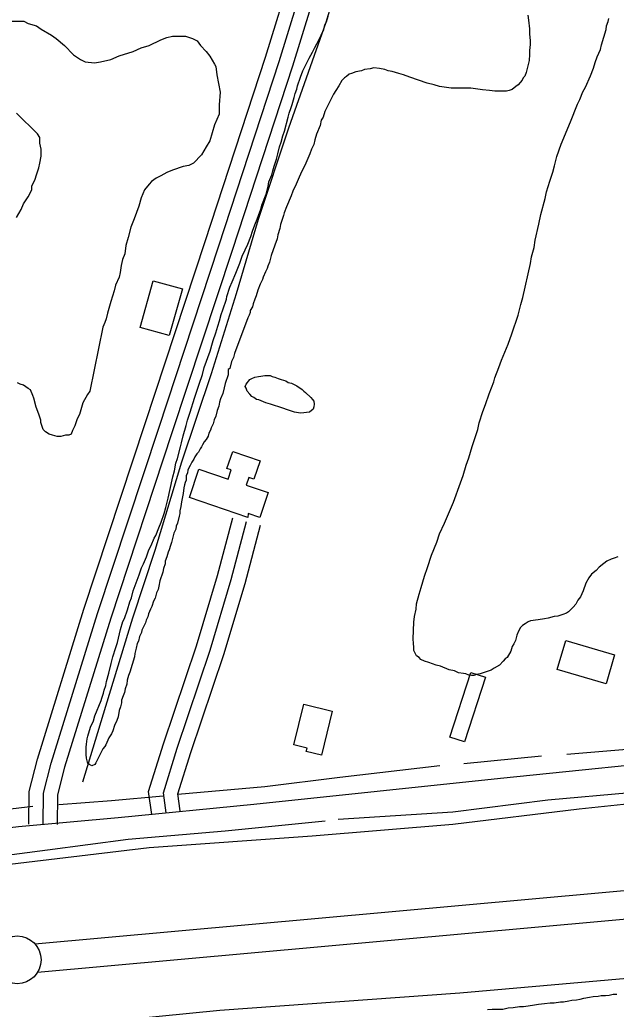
# Model space of a CAD drawing. Extents: x 3297772 to 3335630, y 634068 to 659439.
# Drawn here: x 3331148 to 3331772, y 650673 to 651709 of the extents above; entities that cross this region are included whole.
import ezdxf

# ---------------------------------------------------------------- set-up
doc = ezdxf.new("R2010")
doc.units = 0
for name, color, linetype in [('V-BLDG-OTLN', 7, 'Continuous'), ('V-LEVE-TOET', 7, 'Continuous'), ('V-ROAD-CNTR', 7, 'Continuous'), ('V-SITE-VEGE', 7, 'Continuous'), ('V-SURV-LINE', 7, 'Continuous'), ('V-TOPO-SHOR', 7, 'Continuous')]:
    doc.layers.add(name, color=color, linetype=linetype)

msp = doc.modelspace()

# ---------------------------------------------------------------- linework, layer by layer
at = {"layer": 'V-BLDG-OTLN'}
for points in [[(3331273.7, 651387.1), (3331287.5, 651435.9), (3331317.9, 651427.4), (3331304.1, 651378.5)], [(3331386.5, 651188.2), (3331325.3, 651208.9), (3331335.3, 651238.6), (3331365.7, 651228.3), (3331368.9, 651237.9), (3331364.6, 651239.4), (3331370.6, 651257.1), (3331399.3, 651247.3), (3331392.9, 651228.3), (3331387.6, 651230.1), (3331384.8, 651221.8), (3331407.7, 651214.1), (3331399, 651188.2), (3331386.7, 651192.3)], [(3331719.3, 651059.3), (3331770.4, 651044.3), (3331761.5, 651013.9), (3331710.4, 651028.8)], [(3331597.9, 650958), (3331619.9, 651025.9), (3331635.2, 651021), (3331613.2, 650953)], [(3331434.6, 650949.9), (3331445, 650992.6), (3331474.7, 650985.3), (3331463.5, 650939.1), (3331447.5, 650943), (3331448.4, 650946.5)]]:
    msp.add_lwpolyline(points, close=True, dxfattribs=at)
at = {"layer": 'V-LEVE-TOET'}
for points in [[(3329935.1, 650681.5), (3330160.7, 650698.7), (3330335.6, 650710.8), (3330546, 650738.2), (3330678.2, 650757.4), (3330832.7, 650781.8), (3330990.3, 650805.1), (3331122.4, 650823.4), (3331283, 650842.6), (3331453.8, 650854.8), (3331601.2, 650866.9), (3331733.4, 650883.1), (3331859.4, 650896.3), (3331986.5, 650908.4), (3332089.2, 650915.5), (3332249.8, 650922.6), (3332346.4, 650923.6), (3332485.6, 650923.5), (3332700.1, 650918.3), (3332878, 650918.3), (3333086.4, 650922.3), (3333252.1, 650913.1), (3333429, 650905.9), (3333435.4, 650905.5)], [(3333435.6, 650711.6), (3333434, 650711.7), (3333342.5, 650711.7), (3333155.5, 650721), (3332910.5, 650720), (3332676.7, 650725.2), (3332435.8, 650741.6), (3332356.5, 650741.6), (3332235.5, 650740.6), (3332099.3, 650731.5), (3331851.2, 650711.3), (3331608.3, 650690), (3331357.2, 650671.8), (3331163, 650652.6), (3331004.4, 650628.2), (3330896.7, 650612), (3330716.7, 650578.5), (3330574.4, 650555.2), (3330476.8, 650542), (3330268.4, 650518.7), (3330075.3, 650499.5), (3329982.8, 650488.3)]]:
    msp.add_lwpolyline(points, dxfattribs=at)
at = {"layer": 'V-ROAD-CNTR'}
for points in [[(3331157.3, 650866.9), (3331157.5, 650901.2), (3331166.1, 650935), (3331214.8, 651092), (3331278.9, 651286.4), (3331341.9, 651477.2), (3331404.9, 651670.2), (3331461.5, 651853.5), (3331535, 652094.2), (3331605.3, 652334.2), (3331687.5, 652599.2)], [(3331172.3, 650866.8), (3331172.5, 650899.3), (3331180.6, 650930.9), (3331229.1, 651087.4), (3331293.2, 651281.7), (3331356.2, 651472.5), (3331419.2, 651665.6), (3331475.9, 651849.1), (3331549.4, 652089.9), (3331619.6, 652329.9), (3331701.9, 652594.8)], [(3331187.3, 650866.7), (3331187.5, 650897.4), (3331195, 650926.8), (3331243.4, 651082.9), (3331307.4, 651277), (3331370.4, 651467.9), (3331433.5, 651661.1), (3331490.2, 651844.7), (3331563.7, 652085.6), (3331634, 652325.6), (3331716.2, 652590.4)], [(3331286, 650876.9), (3331282.6, 650901), (3331298.3, 650951.1), (3331332.8, 651053.6), (3331354.7, 651127.2), (3331370.6, 651187.6)], [(3331300.9, 650878.9), (3331298, 650899.8), (3331312.6, 650946.5), (3331347.1, 651049.1), (3331369.1, 651123.1), (3331385.1, 651183.7)], [(3331315.7, 650881), (3331313.3, 650898.5), (3331326.9, 650941.9), (3331361.4, 651044.5), (3331383.6, 651119.1), (3331399.6, 651179.9)], [(3329966, 650728.3), (3330358.9, 650756.1), (3330604, 650788.3), (3330853.6, 650826.4), (3331016.6, 650849.1), (3331146.5, 650864.5), (3331250.8, 650874), (3331392.6, 650887.9), (3331650.9, 650915.1), (3331869.6, 650937.5), (3332004, 650949.5), (3332127.9, 650955.3), (3332312.3, 650960.6), (3332519.4, 650961.7), (3332771.6, 650962.2), (3332951.8, 650960.2), (3333192.7, 650956.6), (3333432.9, 650947.5)]]:
    msp.add_lwpolyline(points, dxfattribs=at)
at = {"layer": 'V-SITE-VEGE'}
for p, q in [((3331762.1, 651703.1), (3331763.7, 651707.5)), ((3331763.7, 651707.5), (3331764.3, 651710.7)), ((3331756.7, 651683.1), (3331761.6, 651699.3)), ((3331761.6, 651699.3), (3331762.1, 651703.1)), ((3331752.3, 651670.6), (3331755.6, 651678.2)), ((3331755.6, 651678.2), (3331756.7, 651683.1)), ((3331748.5, 651658.7), (3331750.2, 651664.7)), ((3331750.2, 651664.7), (3331752.3, 651670.6)), ((3331745.3, 651650.6), (3331748.5, 651658.7)), ((3331739.9, 651638.7), (3331745.3, 651650.6)), ((3331733.9, 651625.7), (3331737.2, 651633.8)), ((3331737.2, 651633.8), (3331739.9, 651638.7)), ((3331731.7, 651620.8), (3331733.9, 651625.7)), ((3331724.2, 651602.4), (3331731.7, 651620.8)), ((3331714.4, 651579.1), (3331724.2, 651602.4)), ((3331710.1, 651566.2), (3331714.4, 651579.1)), ((3331707.4, 651556.4), (3331710.1, 651566.2)), ((3331702.5, 651540.2), (3331705.7, 651549.9)), ((3331705.7, 651549.9), (3331707.4, 651556.4)), ((3331699.2, 651529.3), (3331702.5, 651540.2)), ((3331697.6, 651522.3), (3331699.2, 651529.3)), ((3331693.3, 651505.5), (3331697.6, 651522.3)), ((3331691.1, 651495.2), (3331693.3, 651505.5)), ((3331687.3, 651478.4), (3331691.1, 651495.2)), ((3331686.2, 651470.9), (3331687.3, 651478.4)), ((3331683.5, 651461.1), (3331686.2, 651470.9)), ((3331682.4, 651454.1), (3331683.5, 651461.1)), ((3331674.3, 651418.3), (3331682.4, 651454.1)), ((3331672.1, 651411.3), (3331674.3, 651418.3)), ((3331669.4, 651399.9), (3331672.1, 651411.3)), ((3331662.9, 651380.4), (3331669.4, 651399.9)), ((3331659.1, 651369.6), (3331662.9, 651380.4)), ((3331652.1, 651352.8), (3331659.1, 651369.6)), ((3331649.3, 651345.3), (3331652.1, 651352.8)), ((3331645, 651334.4), (3331649.3, 651345.3)), ((3331643.9, 651330.1), (3331645, 651334.4)), ((3331639, 651317.6), (3331643.9, 651330.1)), ((3331635.2, 651306.3), (3331639, 651317.6)), ((3331632.5, 651299.2), (3331635.2, 651306.3)), ((3331628.7, 651287.3), (3331632.5, 651299.2)), ((3331621.2, 651262.4), (3331627.1, 651280.3)), ((3331627.1, 651280.3), (3331628.7, 651287.3)), ((3331617.9, 651250.5), (3331621.2, 651262.4)), ((3331615.2, 651242.9), (3331617.9, 651250.5)), ((3331611.9, 651232.1), (3331615.2, 651242.9)), ((3331609.2, 651224.5), (3331611.9, 651232.1)), ((3331601.6, 651204), (3331609.2, 651224.5)), ((3331592.4, 651182.3), (3331601.6, 651204)), ((3331587, 651170.9), (3331592.4, 651182.3)), ((3331584.3, 651162.3), (3331587, 651170.9)), ((3331578.9, 651148.7), (3331584.3, 651162.3)), ((3331574.5, 651135.7), (3331578.9, 651148.7)), ((3331770, 651145.4), (3331766.8, 651144.3)), ((3331773.8, 651147), (3331770, 651145.4)), ((3331571.3, 651126.5), (3331574.5, 651135.7)), ((3331754.3, 651136.2), (3331751.1, 651132.4)), ((3331759.2, 651140), (3331754.3, 651136.2)), ((3331762.4, 651142.2), (3331759.2, 651140)), ((3331766.8, 651144.3), (3331762.4, 651142.2)), ((3331568, 651114.6), (3331571.3, 651126.5)), ((3331743.5, 651124.8), (3331740.2, 651119.4)), ((3331746.2, 651128.6), (3331743.5, 651124.8)), ((3331751.1, 651132.4), (3331746.2, 651128.6)), ((3331565.9, 651107.6), (3331568, 651114.6)), ((3331740.2, 651119.4), (3331737.5, 651111.3)), ((3331563.2, 651097.8), (3331565.9, 651107.6)), ((3331734.8, 651104.8), (3331732.1, 651101.6)), ((3331737.5, 651111.3), (3331734.8, 651104.8)), ((3331562.6, 651091.9), (3331563.2, 651097.8)), ((3331727.2, 651094), (3331722.3, 651089.1)), ((3331729.9, 651097.2), (3331727.2, 651094)), ((3331732.1, 651101.6), (3331729.9, 651097.2)), ((3331560.4, 651078.3), (3331561, 651084.3)), ((3331561, 651084.3), (3331562.6, 651091.9)), ((3331700.7, 651082.6), (3331696.9, 651082.1)), ((3331707.2, 651084.3), (3331700.7, 651082.6)), ((3331711, 651084.8), (3331707.2, 651084.3)), ((3331716.4, 651086.4), (3331711, 651084.8)), ((3331720.2, 651088), (3331716.4, 651086.4)), ((3331722.3, 651089.1), (3331720.2, 651088)), ((3331559.4, 651061), (3331560.4, 651078.3)), ((3331672, 651072.9), (3331669.8, 651069.1)), ((3331674.1, 651075.1), (3331672, 651072.9)), ((3331676.9, 651076.7), (3331674.1, 651075.1)), ((3331680.1, 651078.8), (3331676.9, 651076.7)), ((3331682.3, 651079.9), (3331680.1, 651078.8)), ((3331690.4, 651081), (3331682.3, 651079.9)), ((3331696.9, 651082.1), (3331690.4, 651081)), ((3331668.2, 651064.8), (3331666.6, 651059.4)), ((3331669.8, 651069.1), (3331668.2, 651064.8)), ((3331559.9, 651056.2), (3331559.4, 651061)), ((3331560.4, 651052.4), (3331559.9, 651056.2)), ((3331560.4, 651048.6), (3331560.4, 651052.4)), ((3331663.3, 651052.9), (3331661.7, 651048)), ((3331664.9, 651055.6), (3331663.3, 651052.9)), ((3331666.6, 651059.4), (3331664.9, 651055.6)), ((3331563.1, 651043.2), (3331560.4, 651048.6)), ((3331565.8, 651041.5), (3331563.1, 651043.2)), ((3331567.5, 651039.4), (3331565.8, 651041.5)), ((3331657.9, 651041.5), (3331655.7, 651039.9)), ((3331661.7, 651048), (3331657.9, 651041.5)), ((3331571.3, 651037.7), (3331567.5, 651039.4)), ((3331576.1, 651036.1), (3331571.3, 651037.7)), ((3331583.7, 651033.4), (3331576.1, 651036.1)), ((3331588, 651032.3), (3331583.7, 651033.4)), ((3331597.2, 651028.5), (3331588, 651032.3)), ((3331649.8, 651033.4), (3331644.4, 651030.1)), ((3331653.6, 651037.7), (3331649.8, 651033.4)), ((3331655.7, 651039.9), (3331653.6, 651037.7)), ((3331602.7, 651027.4), (3331597.2, 651028.5)), ((3331607, 651025.3), (3331602.7, 651027.4)), ((3331612.4, 651024.7), (3331607, 651025.3)), ((3331614.6, 651024.2), (3331612.4, 651024.7)), ((3331617.8, 651023.1), (3331614.6, 651024.2)), ((3331620.5, 651022.6), (3331617.8, 651023.1)), ((3331623.2, 651022.6), (3331620.5, 651022.6)), ((3331625.9, 651023.6), (3331623.2, 651022.6)), ((3331629.7, 651024.2), (3331625.9, 651023.6)), ((3331641.1, 651028), (3331629.7, 651024.2)), ((3331644.4, 651030.1), (3331641.1, 651028))]:
    msp.add_line(p, q, dxfattribs=at)
for points in [[(3331138.4, 651707.9), (3331151.8, 651707.9)], [(3331151.8, 651707.9), (3331156.6, 651705.5), (3331165.2, 651703.1), (3331170, 651699.4), (3331181, 651693.3), (3331185.9, 651689.7), (3331194.4, 651682.3), (3331204.1, 651672.6), (3331211.4, 651667.7), (3331216.3, 651665.3), (3331226.1, 651664.1), (3331232.2, 651665.3), (3331243.1, 651667.7), (3331251.7, 651671.4), (3331266.3, 651676.2), (3331274.8, 651679.9), (3331283.3, 651682.3), (3331295.5, 651688.4), (3331301.6, 651690.8), (3331307.7, 651692), (3331321.1, 651692), (3331328.4, 651689.6), (3331333.3, 651687.2), (3331336.9, 651682.3), (3331343, 651676.2), (3331346.7, 651671.3), (3331351.6, 651662.8), (3331352.8, 651660.4), (3331354, 651651.8), (3331357.6, 651633.6), (3331356.4, 651620.1), (3331356.4, 651610.4), (3331351.5, 651599.4), (3331346.6, 651582.4), (3331343, 651576.3), (3331338.1, 651567.8), (3331329.6, 651559.2), (3331324.7, 651556.8), (3331318.6, 651555.6), (3331307.7, 651551.9), (3331301.6, 651549.5), (3331295.5, 651545.9), (3331290.6, 651543.4), (3331285.7, 651539.8), (3331283.3, 651537.3), (3331278.4, 651531.2), (3331274.7, 651522.7), (3331272.3, 651514.2), (3331267.4, 651500.8), (3331263.8, 651492.3), (3331261.3, 651481.3), (3331258.9, 651472.8), (3331257.7, 651464.2), (3331255.2, 651458.2), (3331254, 651452.1), (3331252.8, 651444.8), (3331251.6, 651439.9), (3331247.9, 651431.4), (3331246.7, 651425.3), (3331243, 651414.3), (3331241.8, 651409.4), (3331239.4, 651402.1), (3331238.2, 651396), (3331236.9, 651392.4), (3331234.5, 651387.5), (3331221.1, 651320.5), (3331218.6, 651316.8), (3331213.8, 651308.3), (3331210.1, 651296.1), (3331207.7, 651291.3), (3331205.2, 651284), (3331202.8, 651279.1), (3331201.6, 651275.4), (3331199.1, 651274.2), (3331195.5, 651274.2), (3331190.6, 651273), (3331186.9, 651273), (3331182.1, 651274.2), (3331178.4, 651275.4), (3331174.8, 651277.9), (3331172.3, 651280.3), (3331169.9, 651287.6), (3331169.9, 651290.1), (3331167.5, 651296.2), (3331165, 651303.5), (3331162.6, 651313.2), (3331161.4, 651315.7), (3331158.9, 651321.7), (3331156.5, 651323), (3331151.6, 651326.6), (3331148, 651327.8), (3331145.5, 651329.1)], [(3331323.2, 651289.9), (3331326.2, 651298.4), (3331330.5, 651313), (3331335.4, 651327.7), (3331339, 651338), (3331340.9, 651345.3), (3331347, 651362.4), (3331349.4, 651370.9), (3331350, 651373.3), (3331353.1, 651381.3), (3331354.9, 651388.6), (3331356.7, 651394), (3331358.5, 651400.7), (3331360.4, 651405.6), (3331364, 651416.6), (3331364.6, 651419.6), (3331367.7, 651429.4), (3331370.1, 651434.9), (3331373.8, 651444), (3331378.1, 651454.3), (3331380.5, 651461.7), (3331383.5, 651468.4), (3331386.6, 651474.4), (3331389.6, 651482.4), (3331391.5, 651487.8), (3331393.9, 651494.5), (3331396.4, 651500.6), (3331397.6, 651504.3), (3331400, 651511), (3331401.2, 651515.2), (3331405.5, 651526.8), (3331407.9, 651534.7), (3331408.5, 651539.6), (3331411.6, 651546.9), (3331412.8, 651551.2), (3331414, 651556.1), (3331416.5, 651563.4), (3331417.7, 651568.8), (3331419.5, 651576.2), (3331421.4, 651581), (3331423.2, 651587.7), (3331425, 651592.6), (3331428.7, 651607.2), (3331429.9, 651611.5), (3331431.7, 651617.6), (3331432.9, 651620.6), (3331434.8, 651627.9), (3331436, 651632.2), (3331437.8, 651636.5), (3331438.4, 651640.1), (3331441.5, 651649.2), (3331443.9, 651655.9), (3331450.6, 651669.3), (3331454.3, 651675.4), (3331456.1, 651679.7), (3331461.6, 651689.4), (3331463.4, 651693.1), (3331465.9, 651699.2), (3331467.1, 651704.1), (3331468.9, 651707.1), (3331470.7, 651713.2)], [(3331679.7, 651714.3), (3331680.3, 651708.9), (3331681.5, 651699.7), (3331681.5, 651694.2), (3331682.1, 651687.5), (3331682.1, 651683.3), (3331681.5, 651677.2), (3331681.5, 651672.9), (3331680.9, 651666.8), (3331679, 651658.3), (3331677.8, 651654), (3331676.6, 651650.4), (3331674.8, 651648.6), (3331673.6, 651646.1), (3331669.3, 651641.2), (3331666.9, 651639.4), (3331663.2, 651636.4), (3331660.2, 651635.2), (3331657.1, 651634.6), (3331644.9, 651634.6), (3331639.4, 651635.2), (3331632.1, 651635.8), (3331620, 651637.6), (3331599.2, 651637.6), (3331596.8, 651638.2), (3331587.1, 651639.4), (3331581.6, 651641.3), (3331574.3, 651643.1), (3331556, 651649.2), (3331549.3, 651651.6), (3331544.4, 651652.9), (3331537.7, 651655.3), (3331533.5, 651655.9), (3331529.8, 651657.1), (3331524.3, 651658.4), (3331518.2, 651659), (3331514.6, 651657.8), (3331508.5, 651657.1), (3331505.4, 651655.9), (3331499.4, 651654.7), (3331495.1, 651652.9), (3331492.6, 651652.3), (3331489.6, 651649.8), (3331487.8, 651648.6)], [(3331487.8, 651648.6), (3331484.7, 651645.6), (3331481.7, 651640.1), (3331478.6, 651635.2), (3331476.2, 651631.6), (3331467.1, 651613.3), (3331465.2, 651607.2), (3331463.4, 651604.2), (3331462.2, 651598.7), (3331458.5, 651589.5), (3331456.7, 651583.5), (3331455.5, 651578.6), (3331453, 651573.7), (3331451.2, 651568.8), (3331448.1, 651561.5), (3331446.3, 651556.7), (3331442.7, 651550), (3331439, 651542), (3331437.2, 651537.2), (3331433.5, 651529.9), (3331431.7, 651525), (3331426.8, 651513.4), (3331424.4, 651507.3), (3331423.8, 651504.3), (3331420.7, 651495.1), (3331420.1, 651490.9), (3331417.7, 651484.2), (3331417.1, 651479.9), (3331414.6, 651473.2), (3331411, 651462.3), (3331409.1, 651455.6), (3331407.3, 651451.3), (3331406.7, 651448.9), (3331404.9, 651445.2), (3331402.4, 651439.7), (3331401.8, 651437.3), (3331399.4, 651432.4), (3331396.9, 651426.3), (3331395.1, 651420.2), (3331393.9, 651416.6), (3331392.1, 651411.7), (3331391.4, 651408.7), (3331389, 651405), (3331389, 651402.6), (3331387.8, 651400.1), (3331386.6, 651397.1), (3331372.5, 651359.9), (3331371.3, 651355.7), (3331369.5, 651351.4), (3331367.7, 651344.1), (3331365.8, 651342.9), (3331365.8, 651337.4), (3331362.8, 651328.3), (3331361.6, 651324), (3331360.3, 651317.9), (3331357.9, 651312.4), (3331356.7, 651308.8), (3331356.1, 651304.5), (3331354.2, 651300.2), (3331353, 651294.2), (3331351.2, 651290.5), (3331350, 651286.2), (3331348.1, 651282), (3331347.5, 651279.5), (3331345.7, 651276.5), (3331345.1, 651273.4), (3331342.7, 651269.8), (3331340.8, 651267.4), (3331339, 651264.3), (3331337.8, 651261.9), (3331336.6, 651260), (3331334.7, 651256.4), (3331332.9, 651254.6), (3331331.1, 651251.5), (3331329.9, 651249.1), (3331328, 651246), (3331326.2, 651242.4), (3331323.8, 651238.1), (3331323.2, 651234.5), (3331321.9, 651232), (3331321.9, 651227.2), (3331320.7, 651224.7), (3331320.1, 651222.3), (3331319.5, 651219.2), (3331318.9, 651213.1), (3331317.1, 651204.6), (3331316.4, 651199.7), (3331315.2, 651194.9), (3331315.2, 651192.4), (3331314.6, 651189.4), (3331312.8, 651182.1), (3331311.6, 651179), (3331311, 651176), (3331309.1, 651171.7), (3331307.9, 651167.5), (3331306.7, 651162), (3331305.5, 651158.9), (3331304.2, 651154.1), (3331303, 651151.6), (3331301.8, 651146.8), (3331300, 651142.5)], [(3331144.4, 651502.1), (3331149.3, 651510.6), (3331151.7, 651516.7), (3331156.6, 651524), (3331160.2, 651531.3), (3331160.2, 651534.9), (3331163.9, 651542.3), (3331165.1, 651547.1), (3331167.6, 651554.4), (3331168.8, 651559.3), (3331170, 651566.6), (3331170, 651573.9), (3331168.8, 651580), (3331168.8, 651586.1), (3331166.3, 651589.8), (3331144.4, 651611.7)], [(3331300, 651142.5), (3331300, 651139.4), (3331298.1, 651134.6), (3331297.5, 651130.9), (3331294.5, 651121.8), (3331293.3, 651116.3), (3331292.7, 651112.6), (3331290.8, 651109), (3331289.6, 651103.5), (3331287.8, 651100.5), (3331285.9, 651095), (3331284.7, 651091.9), (3331282.3, 651087.1), (3331281.7, 651084), (3331279.9, 651080.4), (3331279.2, 651077.9), (3331277.4, 651073.7), (3331275.6, 651070), (3331275, 651067.6), (3331273.1, 651063.3), (3331271.9, 651058.4), (3331270.7, 651056), (3331269.5, 651051.1), (3331268.3, 651045.6), (3331267.7, 651042), (3331262.8, 651026.2), (3331261.6, 651022.5), (3331260.3, 651017.6), (3331259.7, 651013.4), (3331257.9, 651008.5), (3331257.3, 651004.8), (3331256.1, 651001.2), (3331254.2, 650996.9), (3331254.2, 650993.9), (3331253, 650989.6), (3331251.8, 650986), (3331250.6, 650979.3), (3331249.4, 650975.6), (3331246.9, 650970.1), (3331245.1, 650964.6), (3331243.9, 650961.6), (3331240.8, 650957.3), (3331237.8, 650950), (3331236.6, 650948.2), (3331234.7, 650945.8), (3331227.4, 650931.1), (3331226.2, 650929.3), (3331223.1, 650928.1), (3331220.7, 650929.3), (3331218.9, 650930.5), (3331217.7, 650936), (3331217.1, 650939.7), (3331217.1, 650943.3), (3331217.1, 650947.6), (3331217.7, 650950.6), (3331218.3, 650956.1), (3331218.9, 650959.2), (3331221.9, 650968.3), (3331225, 650975), (3331226.2, 650980.5), (3331232.9, 650996.3), (3331233.5, 650998.8), (3331235.4, 651004.2), (3331236, 651007.3), (3331237.8, 651012.2), (3331238.4, 651016.4), (3331240.8, 651025), (3331243.3, 651035.3), (3331245.1, 651042), (3331248.2, 651051.8), (3331250, 651057.2), (3331253, 651070.6), (3331255.5, 651079.2), (3331257.3, 651082.2), (3331260.4, 651091.3), (3331262.8, 651099.9), (3331264.6, 651104.1), (3331266.5, 651111.4), (3331272.6, 651127.9), (3331275, 651135.2), (3331277.4, 651139.5), (3331280.5, 651146.8), (3331282.9, 651154.1), (3331285.4, 651158.9), (3331288.4, 651166.3), (3331290.2, 651169.3), (3331293.3, 651177.2), (3331295.7, 651183.3), (3331298.8, 651192.4), (3331300.6, 651198.5), (3331303, 651208.3), (3331304.9, 651216.2), (3331307.9, 651230.8), (3331309.8, 651236.9), (3331311, 651244.8), (3331312.8, 651249.7), (3331315.9, 651261.9), (3331317.1, 651266.1), (3331318.9, 651273.5), (3331322, 651284.4), (3331323.2, 651289.9)]]:
    msp.add_lwpolyline(points, dxfattribs=at)
msp.add_lwpolyline([(3331442, 651297.2), (3331439.5, 651297.8), (3331435.3, 651298.4), (3331428, 651300.8), (3331423.1, 651302.7), (3331410.3, 651306.9), (3331405.4, 651308.1), (3331398.1, 651311.2), (3331395.7, 651311.8), (3331392.6, 651313.6), (3331390.8, 651314.8), (3331388.4, 651317.3), (3331385.9, 651320.3), (3331384.7, 651323.4), (3331383.5, 651325.2), (3331384.7, 651327.6), (3331388.4, 651332.5), (3331390.8, 651333.7), (3331393.9, 651334.9), (3331397.5, 651335.6), (3331399.9, 651336.2), (3331404.2, 651336.8), (3331409.7, 651336.8), (3331412.1, 651335.6), (3331414.6, 651334.9), (3331418.2, 651333.7), (3331421.3, 651332.5), (3331426.1, 651331.3), (3331428.6, 651329.5), (3331432.2, 651328.8), (3331434.1, 651327.6), (3331437.7, 651325.8), (3331443.2, 651322.1), (3331445, 651320.3), (3331446.8, 651319.1), (3331452.3, 651313.6), (3331454.1, 651311.8), (3331455.4, 651310), (3331456, 651306.9), (3331455.4, 651303.9), (3331454.8, 651301.4), (3331451.1, 651298.4)], close=True, dxfattribs=at)
at = {"layer": 'V-SURV-LINE'}
for points in [[(3331163.5, 650741.5), (3332204.7, 650835.8)], [(3332207.4, 650805.9), (3331166.2, 650711.7)]]:
    msp.add_lwpolyline(points, dxfattribs=at)
msp.add_circle((3331145, 650724.8), 25, dxfattribs=at)
at = {"layer": 'V-TOPO-SHOR'}
msp.add_line((3331612.5, 650930.5), (3331693.8, 650938.4), dxfattribs=at)
for points in [[(3331213.6, 650911.3), (3331237.9, 650990.4), (3331266.2, 651082.9), (3331289.6, 651153.9), (3331317.5, 651246.4), (3331348.5, 651338.9), (3331374.6, 651422.5), (3331397.6, 651500.6), (3331429.5, 651596.3), (3331468.6, 651706.8), (3331500.5, 651812.8), (3331518.1, 651888.7), (3331535.2, 651954.7), (3331560.8, 652050.4), (3331582.9, 652142), (3331602.2, 652209.4), (3331644.5, 652334.7), (3331667.4, 652405.7)], [(3331720.3, 650940.1), (3331812.4, 650948), (3331897.3, 650958.6), (3331993.5, 650966.5), (3332078.7, 650974.7), (3332176.5, 650975.7), (3332277.3, 650981.6), (3332370.4, 650982.9), (3332437.4, 650983.2)], [(3331313.1, 650898.4), (3331404.3, 650906.4), (3331482.9, 650916), (3331587.3, 650928.2)], [(3331480.9, 650872.2), (3331601, 650879.7), (3331700.5, 650892.4), (3331786.7, 650899.9), (3331872, 650908.7), (3331934.8, 650912.7), (3332028.9, 650923.3), (3332129.3, 650927.2), (3332227.4, 650932.5), (3332348.6, 650934.6), (3332452.9, 650936.4), (3332577.5, 650935.4), (3332699.1, 650935), (3332836.1, 650934.5), (3332977.2, 650934.4), (3333098.3, 650932.2), (3333198.6, 650925.1), (3333289.2, 650924.6), (3333410.4, 650920.6), (3333435.3, 650919)], [(3331188.5, 650887.5), (3331243.8, 650891.8), (3331297.9, 650896.5)], [(3330712, 650824.7), (3330784, 650836.3), (3330840.7, 650845.6), (3330925.2, 650857.8), (3330993.5, 650867.1), (3331082, 650877), (3331116.9, 650880.6), (3331161.3, 650885.9)], [(3329809.5, 650687.5), (3329933.5, 650696.4), (3330040.5, 650702.1), (3330166.9, 650710.4), (3330277, 650714.4), (3330359.2, 650725.8), (3330474.6, 650740.8), (3330549.3, 650749.2), (3330630.2, 650762), (3330720, 650776.1), (3330806.6, 650788), (3330895, 650801.7), (3330996.3, 650814.9), (3331096.6, 650829.4), (3331176.6, 650840), (3331261.1, 650851.1), (3331362.7, 650859.9), (3331467.3, 650870.2)], [(3331637.2, 650672.8), (3331642.1, 650673.3), (3331648.1, 650673.3), (3331653.5, 650673.3), (3331658.9, 650674.4), (3331664.3, 650674.9), (3331670.9, 650676), (3331675.2, 650676), (3331680.1, 650676.5), (3331686.6, 650677.6), (3331690.9, 650678.2), (3331696.9, 650679.2), (3331702.9, 650679.8), (3331707.2, 650679.8), (3331713.7, 650680.9), (3331717, 650680.9), (3331722.4, 650681.9), (3331725.6, 650682.5), (3331730.5, 650683), (3331734.3, 650683.6), (3331738.1, 650684.6), (3331744.1, 650685.7), (3331747.9, 650686.3), (3331753.3, 650686.8), (3331756.5, 650687.4), (3331760.9, 650687.3), (3331764.7, 650687.9), (3331769, 650689), (3331772.8, 650689)]]:
    msp.add_lwpolyline(points, dxfattribs=at)

doc.saveas('drawing.dxf')
